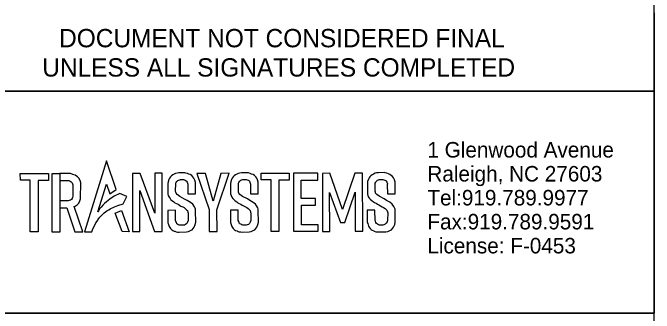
# Model space of a CAD drawing. Extents: x 957297 to 961629, y 830661 to 840840.
# Drawn here: x 960184.9 to 960377.8, y 834126.2 to 834216.4 of the extents above; entities that cross this region are included whole.
import ezdxf

# ---------------------------------------------------------------- set-up
doc = ezdxf.new("R2010")
doc.units = 0
for name, color, linetype in [('Old_Level_1', 7, 'Continuous'), ('Old_Level_2', 7, 'Continuous'), ('Old_Level_50', 7, 'Continuous'), ('Old_Level_58', 7, 'Continuous'), ('Sheet Sticker Exception Certification CELL', 7, 'Continuous'), ('Sheet Typical CELL', 7, 'Continuous')]:
    doc.layers.add(name, color=color, linetype=linetype)

# ---------------------------------------------------------------- blocks, each defined once
blk = doc.blocks.new('TSC-LOGO')
at = {"layer": 'Old_Level_1'}
for points in [[(0.12829, 0.10702), (0.09487, 0.00037), (0.10598, 0.00041), (0.1077, 0.00462), (0.11057, 0.01041), (0.11213, 0.01355), (0.114, 0.01625), (0.11664, 0.02004), (0.11826, 0.02238), (0.12017, 0.02434), (0.12207, 0.02629), (0.1245, 0.02879), (0.12656, 0.03013), (0.12864, 0.03179), (0.13143, 0.03338), (0.13389, 0.03479), (0.13997, 0.03763), (0.14497, 0.03968), (0.1532, 0.04247), (0.15888, 0.05318), (0.14801, 0.05796), (0.13985, 0.05355), (0.13296, 0.04902), (0.12806, 0.04505), (0.12542, 0.04291), (0.12275, 0.04008), (0.12008, 0.03725), (0.11808, 0.03513), (0.11619, 0.03189), (0.11515, 0.03009), (0.12833, 0.07197), (0.1333, 0.05751), (0.1428, 0.06379)], [(-0.00154, 0.0879), (0.04079, 0.0879), (0.04079, 0.07753), (0.02524, 0.07753), (0.02524, 0.00042), (0.01349, 0.00042), (0.01349, 0.07805), (-0.00137, 0.07805)], [(0.04656, 0.08783), (0.05814, 0.08783), (0.05814, 0), (0.04656, 0)], [(0.05814, 0.0774), (0.07008, 0.0774), (0.07159, 0.07714), (0.0736, 0.07633), (0.07522, 0.07524), (0.07637, 0.07387), (0.07715, 0.07223), (0.07775, 0.07094), (0.07776, 0.06803), (0.0778, 0.05559), (0.07749, 0.05394), (0.07707, 0.05171), (0.07641, 0.05025), (0.07541, 0.04895), (0.07406, 0.04788), (0.07194, 0.04712), (0.07031, 0.04691), (0.06867, 0.0467), (0.05814, 0.04665), (0.05819, 0.03612), (0.06872, 0.03617), (0.08054, 0.00035), (0.09261, 0.00046), (0.0794, 0.03817), (0.0813, 0.03884), (0.08399, 0.04084), (0.08642, 0.0435), (0.08817, 0.04666), (0.08924, 0.04982), (0.08917, 0.05077), (0.0894, 0.07359), (0.08838, 0.07732), (0.08657, 0.0807), (0.08453, 0.08308), (0.08103, 0.08545), (0.07765, 0.08658), (0.07426, 0.0877), (0.07223, 0.0877), (0.05814, 0.08783)], [(0.16712, 0.0879), (0.16712, 0.0006), (0.1783, 0.0006), (0.1783, 0.062), (0.2005, 0.00046), (0.21176, 0.00059), (0.21173, 0.08812), (0.20084, 0.08811), (0.20086, 0.0282), (0.1789, 0.08792)], [(0.25058, 0.05697), (0.26214, 0.05697), (0.26214, 0.07435), (0.26116, 0.07788), (0.25976, 0.08083), (0.25827, 0.08278), (0.25642, 0.08454), (0.25422, 0.08596), (0.2521, 0.08683), (0.2521, 0.08683), (0.24981, 0.0878), (0.24739, 0.08841), (0.24579, 0.08882), (0.23704, 0.08864), (0.23439, 0.08819), (0.23211, 0.0878), (0.2298, 0.0866), (0.22778, 0.08555), (0.22581, 0.08413), (0.22426, 0.08256), (0.22304, 0.08074), (0.22207, 0.07876), (0.22079, 0.07528), (0.22053, 0.0727), (0.22053, 0.05686), (0.2211, 0.05448), (0.22224, 0.05201), (0.22368, 0.04995), (0.22516, 0.0484), (0.22742, 0.04666), (0.22968, 0.04492), (0.2311, 0.04382), (0.23351, 0.04269), (0.23593, 0.04156), (0.23788, 0.0403), (0.24008, 0.03886), (0.24272, 0.03753), (0.24488, 0.03643), (0.24703, 0.03485), (0.24858, 0.03338), (0.24983, 0.03218), (0.25059, 0.02978), (0.25106, 0.02829), (0.25087, 0.0171), (0.25007, 0.01468), (0.24884, 0.01259), (0.2472, 0.01114), (0.24543, 0.01033), (0.24372, 0.00997), (0.23891, 0.00988), (0.2373, 0.01033), (0.23566, 0.0113), (0.23401, 0.01226), (0.2333, 0.01394), (0.23259, 0.01562), (0.23203, 0.01695), (0.23186, 0.03251), (0.22017, 0.03239), (0.22037, 0.01384), (0.22096, 0.01243), (0.22231, 0.00812), (0.22318, 0.00665), (0.22444, 0.00506), (0.22634, 0.00318), (0.22786, 0.00222), (0.23004, 0.0013), (0.23083, 0.00097), (0.23298, 0.00006), (0.23565, -0.00021), (0.23761, -0.0004), (0.24832, -0.00014), (0.25129, 0.00056), (0.25543, 0.00243), (0.25682, 0.00306), (0.25993, 0.00701), (0.26161, 0.01094), (0.26239, 0.01449), (0.26214, 0.0316), (0.2621, 0.03397), (0.26145, 0.03584), (0.26049, 0.03761), (0.2578, 0.04141), (0.25426, 0.0442), (0.24939, 0.0471), (0.24567, 0.04932), (0.23836, 0.05317), (0.23459, 0.05597), (0.23295, 0.05809), (0.23256, 0.0595), (0.23218, 0.06092), (0.23242, 0.07308), (0.23304, 0.07435), (0.23366, 0.07563), (0.23455, 0.07639), (0.23571, 0.07737), (0.237, 0.0779), (0.2383, 0.07844), (0.23903, 0.07829), (0.23911, 0.07866), (0.2439, 0.07858), (0.24529, 0.07803), (0.24667, 0.07748), (0.24806, 0.07693), (0.24871, 0.07597), (0.24963, 0.07457), (0.25009, 0.07319), (0.25055, 0.07181), (0.25051, 0.07029)], [(0.27697, 0.08785), (0.26428, 0.08785), (0.28232, 0.03342), (0.28245, 0.00071), (0.2944, 0.00075), (0.29427, 0.03321), (0.31261, 0.08803), (0.30014, 0.08769), (0.28856, 0.04599)], [(0.34494, 0.05697), (0.3565, 0.05697), (0.3565, 0.07435), (0.35552, 0.07788), (0.35412, 0.08083), (0.35263, 0.08278), (0.35078, 0.08454), (0.34858, 0.08596), (0.34646, 0.08683), (0.34646, 0.08683), (0.34417, 0.0878), (0.34175, 0.08841), (0.34015, 0.08882), (0.3314, 0.08864), (0.32876, 0.08819), (0.32647, 0.0878), (0.32416, 0.0866), (0.32214, 0.08555), (0.32017, 0.08413), (0.31862, 0.08256), (0.3174, 0.08074), (0.31643, 0.07876), (0.31515, 0.07528), (0.3149, 0.0727), (0.31489, 0.05686), (0.31546, 0.05448), (0.3166, 0.05201), (0.31804, 0.04995), (0.31952, 0.0484), (0.32178, 0.04666), (0.32404, 0.04492), (0.32546, 0.04382), (0.32787, 0.04269), (0.33029, 0.04156), (0.33224, 0.0403), (0.33444, 0.03886), (0.33708, 0.03753), (0.33924, 0.03643), (0.34139, 0.03485), (0.34294, 0.03338), (0.34419, 0.03218), (0.34495, 0.02978), (0.34542, 0.02829), (0.34523, 0.0171), (0.34443, 0.01468), (0.3432, 0.01259), (0.34156, 0.01114), (0.33979, 0.01033), (0.33808, 0.00997), (0.33327, 0.00988), (0.33166, 0.01033), (0.33002, 0.0113), (0.32837, 0.01226), (0.32766, 0.01394), (0.32695, 0.01562), (0.32639, 0.01695), (0.32622, 0.03251), (0.31453, 0.03239), (0.31473, 0.01384), (0.31532, 0.01243), (0.31667, 0.00812), (0.31754, 0.00665), (0.3188, 0.00506), (0.3207, 0.00318), (0.32222, 0.00222), (0.3244, 0.0013), (0.32519, 0.00097), (0.32734, 0.00006), (0.33001, -0.00021), (0.33197, -0.0004), (0.34268, -0.00014), (0.34565, 0.00056), (0.34979, 0.00243), (0.35118, 0.00306), (0.3543, 0.00701), (0.35597, 0.01094), (0.35675, 0.01449), (0.3565, 0.0316), (0.35646, 0.03397), (0.35581, 0.03584), (0.35485, 0.03761), (0.35216, 0.04141), (0.34862, 0.0442), (0.34375, 0.0471), (0.34003, 0.04932), (0.33272, 0.05317), (0.32895, 0.05597), (0.32731, 0.05809), (0.32692, 0.0595), (0.32654, 0.06092), (0.32678, 0.07308), (0.3274, 0.07435), (0.32802, 0.07563), (0.32891, 0.07639), (0.33007, 0.07737), (0.33136, 0.0779), (0.33266, 0.07844), (0.33339, 0.07829), (0.33347, 0.07866), (0.33826, 0.07858), (0.33965, 0.07803), (0.34103, 0.07748), (0.34242, 0.07693), (0.34307, 0.07597), (0.34399, 0.07457), (0.34445, 0.07319), (0.34491, 0.07181), (0.34487, 0.07029)], [(0.36076, 0.0879), (0.40309, 0.0879), (0.40309, 0.07753), (0.38754, 0.07753), (0.38754, 0.00042), (0.37579, 0.00042), (0.37579, 0.07805), (0.36093, 0.07805)], [(0.44612, 0.08785), (0.40919, 0.08785), (0.40919, 0.00072), (0.44655, 0.00072), (0.44655, 0.01057), (0.42132, 0.01057), (0.42132, 0.03979), (0.4424, 0.03979), (0.4424, 0.05016), (0.42115, 0.05016), (0.42115, 0.07765), (0.44621, 0.07765)], [(0.48295, 0.03357), (0.46394, 0.0882), (0.45288, 0.08768), (0.45322, 0.00037), (0.46377, 0.00041), (0.46353, 0.05881), (0.47984, 0.01386), (0.48657, 0.01368), (0.50195, 0.05933), (0.50213, 0.00072), (0.51353, 0.00075), (0.51327, 0.08785), (0.50178, 0.08782)], [(0.5506, 0.05697), (0.56216, 0.05697), (0.56216, 0.07435), (0.56118, 0.07788), (0.55978, 0.08083), (0.55829, 0.08278), (0.55644, 0.08454), (0.55425, 0.08596), (0.55212, 0.08683), (0.55212, 0.08683), (0.54983, 0.0878), (0.54741, 0.08841), (0.54581, 0.08882), (0.53706, 0.08864), (0.53442, 0.08819), (0.53213, 0.0878), (0.52983, 0.0866), (0.5278, 0.08555), (0.52583, 0.08413), (0.52428, 0.08256), (0.52307, 0.08074), (0.52209, 0.07876), (0.52082, 0.07528), (0.52056, 0.0727), (0.52055, 0.05686), (0.52112, 0.05448), (0.52226, 0.05201), (0.5237, 0.04995), (0.52518, 0.0484), (0.52744, 0.04666), (0.5297, 0.04492), (0.53112, 0.04382), (0.53354, 0.04269), (0.53595, 0.04156), (0.5379, 0.0403), (0.5401, 0.03886), (0.54274, 0.03753), (0.5449, 0.03643), (0.54705, 0.03485), (0.5486, 0.03338), (0.54985, 0.03218), (0.55061, 0.02978), (0.55108, 0.02829), (0.5509, 0.0171), (0.55009, 0.01468), (0.54886, 0.01259), (0.54722, 0.01114), (0.54545, 0.01033), (0.54374, 0.00997), (0.53893, 0.00988), (0.53732, 0.01033), (0.53568, 0.0113), (0.53403, 0.01226), (0.53332, 0.01394), (0.53261, 0.01562), (0.53205, 0.01695), (0.53188, 0.03251), (0.52019, 0.03239), (0.52039, 0.01384), (0.52098, 0.01243), (0.52233, 0.00812), (0.5232, 0.00665), (0.52447, 0.00506), (0.52637, 0.00318), (0.52788, 0.00222), (0.53006, 0.0013), (0.53085, 0.00097), (0.533, 0.00006), (0.53567, -0.00021), (0.53763, -0.0004), (0.54834, -0.00014), (0.55132, 0.00056), (0.55545, 0.00243), (0.55684, 0.00306), (0.55996, 0.00701), (0.56163, 0.01094), (0.56241, 0.01449), (0.56216, 0.0316), (0.56213, 0.03397), (0.56147, 0.03584), (0.56051, 0.03761), (0.55782, 0.04141), (0.55428, 0.0442), (0.54941, 0.0471), (0.54569, 0.04932), (0.53838, 0.05317), (0.53461, 0.05597), (0.53297, 0.05809), (0.53258, 0.0595), (0.5322, 0.06092), (0.53244, 0.07308), (0.53306, 0.07435), (0.53368, 0.07563), (0.53457, 0.07639), (0.53573, 0.07737), (0.53702, 0.0779), (0.53832, 0.07844), (0.53906, 0.07829), (0.53913, 0.07866), (0.54392, 0.07858), (0.54531, 0.07803), (0.5467, 0.07748), (0.54808, 0.07693), (0.54873, 0.07597), (0.54966, 0.07457), (0.55011, 0.07319), (0.55057, 0.07181), (0.55053, 0.07029)], [(0.14129, 0.02848), (0.15087, 0.03229), (0.16217, 0.0001), (0.15166, 0.00049)]]:
    blk.add_lwpolyline(points, close=True, dxfattribs=at)
blk = doc.blocks.new('TRANSYSTEMS Logo')
at = {"layer": 'Old_Level_58'}
blk.add_lwpolyline([(0, 66.69), (200.05, 66.69), (200.05, 0), (0, 0)], close=True, dxfattribs=at)
at = {"layer": 'Old_Level_1', "xscale": 199.99999999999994, "yscale": 199.99999999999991, "rotation": 0.05340743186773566}
blk.add_blockref('TSC-LOGO', (9.71, 24.35), dxfattribs=at)
at = {"layer": 'Old_Level_2'}
for s, p in [('1 Glenwood Avenue', (131.85, 46.73)), ('Raleigh, NC 27603', (131.85, 39.53)), ('Tel:919.789.9977 ', (131.85, 32.34)), ('Fax:919.789.9591', (131.85, 25.14)), ('License: F-0453', (131.85, 17.94))]:
    blk.add_text(s, height=4.6576, rotation=360, dxfattribs=at).set_placement(p)

msp = doc.modelspace()

# ---------------------------------------------------------------- linework, layer by layer
at = {"layer": 'Old_Level_50'}
msp.add_line((960177.76, 834126.17), (960377.8, 834126.17), dxfattribs=at)
at = {"layer": 'Sheet Sticker Exception Certification CELL'}
for p, q in [((960377.79, 834216.34), (960377.79, 834192.84)), ((960377.79, 834192.86), (960177.75, 834192.86))]:
    msp.add_line(p, q, dxfattribs=at)
at = {"layer": 'Sheet Typical CELL'}
msp.add_lwpolyline([(960377.8, 834353.91), (958877.8, 834353.91), (958877.8, 833303.91), (960377.8, 833303.91)], close=True, dxfattribs=at)

# ---------------------------------------------------------------- block references
at = {"layer": 'Old_Level_2'}
msp.add_blockref('TRANSYSTEMS Logo', (960177.74, 834126.17), dxfattribs=at)

# ---------------------------------------------------------------- texts
at = {"layer": 'Sheet Sticker Exception Certification CELL'}
for s, p in [('DOCUMENT NOT CONSIDERED FINAL', (960198.82, 834206.01)), ('UNLESS ALL SIGNATURES COMPLETED', (960193.75, 834197.21))]:
    msp.add_text(s, height=5.5, dxfattribs=at).set_placement(p)

doc.saveas('drawing.dxf')
